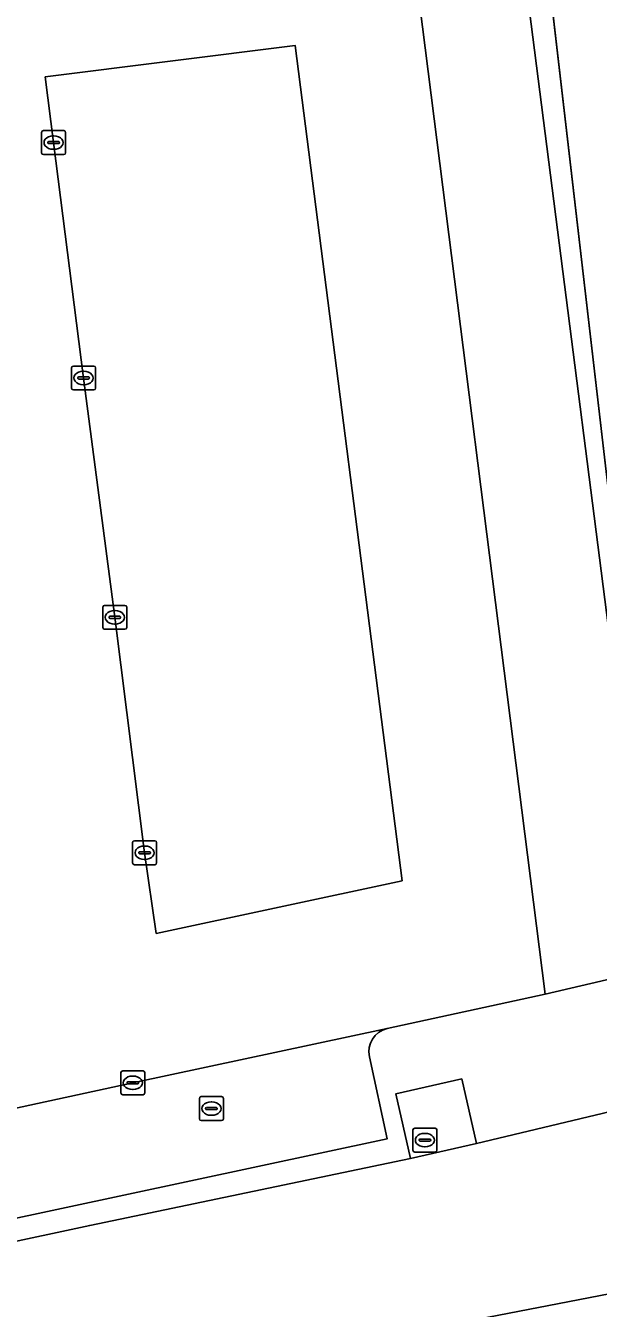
# Model space of a CAD drawing. Extents: x 161477 to 163040, y 383680 to 384871.
# Drawn here: x 161758.1 to 161782.1, y 383906.2 to 383959.8 of the extents above; entities that cross this region are included whole.
import ezdxf

# ---------------------------------------------------------------- set-up
doc = ezdxf.new("R2010")
doc.units = 0
for name, color, linetype in [('IMGEO_Erf', 7, 'Continuous'), ('IMGEO_Groenvoorziening', 7, 'Continuous'), ('IMGEO_Hek', 7, 'Continuous'), ('IMGEO_Kolk', 7, 'Continuous'), ('IMGEO_Parkeervlak_open', 7, 'Continuous'), ('IMGEO_Rijbaan_lokaal_open', 7, 'Continuous'), ('IMGEO_Rioolput', 7, 'Continuous'), ('IMGEO_Voetpad_open', 7, 'Continuous')]:
    doc.layers.add(name, color=color, linetype=linetype)

msp = doc.modelspace()

# ---------------------------------------------------------------- linework, layer by layer
at = {"layer": 'IMGEO_Erf'}
msp.add_lwpolyline([(161815.61, 383993.149), (161789.352, 383990.026), (161784.255, 383989.42), (161776.903, 383988.545), (161782.69, 383938.808), (161821.416, 383943.334)], close=True, dxfattribs=at)
at = {"layer": 'IMGEO_Groenvoorziening'}
for points in [[(161736.627, 383904.51), (161745.122, 383906.315), (161760.825, 383909.682), (161774.226, 383912.484), (161773.612, 383915.18), (161776.37, 383915.808), (161776.984, 383913.112), (161785.682, 383915.185), (161782.69, 383938.808), (161776.903, 383988.545), (161773.511, 383988.142), (161773.581, 383986.311), (161774.344, 383965.696), (161778.462, 383966.235), (161784.326, 383920.396), (161779.862, 383919.357), (161773.251, 383917.914)], [(161768.191, 383904.054), (161805.301, 383911.22), (161805.888, 383911.371), (161806.459, 383911.595), (161807, 383911.888), (161807.5, 383912.244), (161807.947, 383912.653), (161812.228, 383917.078), (161812.061, 383917.437), (161808.968, 383920.735), (161785.682, 383915.185), (161776.984, 383913.112), (161774.226, 383912.484), (161760.825, 383909.682), (161745.122, 383906.315), (161736.627, 383904.51)], [(161772.512, 383916.737), (161773.255, 383913.304), (161743.208, 383906.874), (161731.247, 383912.263)]]:
    msp.add_lwpolyline(points, dxfattribs=at)
msp.add_arc((161773.482, 383916.948), 0.993, 103.458, 192.2952, dxfattribs=at)
at = {"layer": 'IMGEO_Hek'}
for points in [[(161776.926, 383988.348), (161782.69, 383938.808)], [(161785.682, 383915.185), (161776.984, 383913.112), (161774.226, 383912.484)], [(161745.122, 383906.315), (161760.825, 383909.682), (161774.226, 383912.484)]]:
    msp.add_lwpolyline(points, dxfattribs=at)
at = {"layer": 'IMGEO_Kolk'}
for p, q in [((161758.81, 383954.533), (161758.81, 383955.385)), ((161758.885, 383955.459), (161759.737, 383955.459)), ((161759.298, 383955.239), (161759.323, 383955.239)), ((161759.811, 383955.385), (161759.811, 383954.533)), ((161759.069, 383954.953), (161759.069, 383954.965)), ((161759.507, 383954.916), (161759.109, 383954.916)), ((161759.112, 383955.002), (161759.51, 383955.002)), ((161759.321, 383954.679), (161759.296, 383954.679)), ((161759.553, 383954.965), (161759.553, 383954.953)), ((161759.737, 383954.459), (161758.885, 383954.459)), ((161760.063, 383944.69), (161760.063, 383945.542)), ((161760.138, 383945.616), (161760.99, 383945.616)), ((161760.551, 383945.396), (161760.576, 383945.396)), ((161761.064, 383945.542), (161761.064, 383944.69)), ((161760.322, 383945.11), (161760.322, 383945.122)), ((161760.76, 383945.073), (161760.362, 383945.073)), ((161760.365, 383945.159), (161760.763, 383945.159)), ((161760.806, 383945.122), (161760.806, 383945.11)), ((161760.99, 383944.616), (161760.138, 383944.616)), ((161760.574, 383944.836), (161760.549, 383944.836)), ((161761.368, 383934.682), (161761.368, 383935.534)), ((161761.443, 383935.608), (161762.295, 383935.608)), ((161761.856, 383935.388), (161761.881, 383935.388)), ((161762.369, 383935.534), (161762.369, 383934.682)), ((161761.627, 383935.102), (161761.627, 383935.114)), ((161762.065, 383935.065), (161761.667, 383935.065)), ((161761.67, 383935.151), (161762.068, 383935.151)), ((161761.879, 383934.828), (161761.854, 383934.828)), ((161762.111, 383935.114), (161762.111, 383935.102)), ((161762.295, 383934.608), (161761.443, 383934.608)), ((161762.615, 383924.839), (161762.615, 383925.691)), ((161762.69, 383925.765), (161763.542, 383925.765)), ((161763.616, 383925.691), (161763.616, 383924.839)), ((161762.874, 383925.259), (161762.874, 383925.271)), ((161763.312, 383925.222), (161762.914, 383925.222)), ((161762.917, 383925.308), (161763.315, 383925.308)), ((161763.103, 383925.545), (161763.128, 383925.545)), ((161763.358, 383925.271), (161763.358, 383925.259)), ((161763.542, 383924.765), (161762.69, 383924.765)), ((161763.126, 383924.985), (161763.101, 383924.985)), ((161762.124, 383915.22), (161762.124, 383916.072)), ((161762.199, 383916.146), (161763.051, 383916.146)), ((161762.612, 383915.926), (161762.637, 383915.926)), ((161763.125, 383916.072), (161763.125, 383915.22)), ((161762.383, 383915.64), (161762.383, 383915.652)), ((161762.821, 383915.603), (161762.423, 383915.603)), ((161762.426, 383915.689), (161762.824, 383915.689)), ((161762.635, 383915.366), (161762.61, 383915.366)), ((161762.867, 383915.652), (161762.867, 383915.64)), ((161763.051, 383915.146), (161762.199, 383915.146))]:
    msp.add_line(p, q, dxfattribs=at)
for points in [[(161758.81, 383954.533), (161758.81, 383955.385)], [(161758.885, 383955.459), (161759.737, 383955.459)], [(161759.811, 383955.385), (161759.811, 383954.533)], [(161759.737, 383954.459), (161758.885, 383954.459)], [(161760.063, 383944.69), (161760.063, 383945.542)], [(161760.138, 383945.616), (161760.99, 383945.616)], [(161761.064, 383945.542), (161761.064, 383944.69)], [(161760.99, 383944.616), (161760.138, 383944.616)], [(161761.368, 383934.682), (161761.368, 383935.534)], [(161761.443, 383935.608), (161762.295, 383935.608)], [(161762.369, 383935.534), (161762.369, 383934.682)], [(161762.295, 383934.608), (161761.443, 383934.608)], [(161762.615, 383924.839), (161762.615, 383925.691)], [(161762.69, 383925.765), (161763.542, 383925.765)], [(161763.616, 383925.691), (161763.616, 383924.839)], [(161763.542, 383924.765), (161762.69, 383924.765)], [(161762.124, 383915.22), (161762.124, 383916.072)], [(161762.199, 383916.146), (161763.051, 383916.146)], [(161763.125, 383916.072), (161763.125, 383915.22)], [(161763.051, 383915.146), (161762.199, 383915.146)]]:
    msp.add_lwpolyline(points, dxfattribs=at)
for centre, radius, start, end in [((161758.887, 383955.383), 0.0765, 91.552, 178.448), ((161758.887, 383955.383), 0.0765, 91.552, 178.448), ((161759.735, 383955.383), 0.0765, 1.552, 88.448), ((161759.735, 383955.383), 0.0765, 1.552, 88.448), ((161758.887, 383954.535), 0.0765, 181.552, 268.448), ((161758.887, 383954.535), 0.0765, 181.552, 268.448), ((161759.109, 383954.962), 0.0403, 85.8775, 175.7526), ((161759.106, 383954.952), 0.0366, 178.938, 274.7102), ((161759.51, 383954.959), 0.043, 264.8664, 352.4533), ((161759.514, 383954.964), 0.0386, 1.7309, 96.639), ((161759.735, 383954.535), 0.0765, 271.552, 358.448), ((161759.735, 383954.535), 0.0765, 271.552, 358.448), ((161760.14, 383945.54), 0.0765, 91.552, 178.448), ((161760.14, 383945.54), 0.0765, 91.552, 178.448), ((161760.988, 383945.54), 0.0765, 1.552, 88.448), ((161760.988, 383945.54), 0.0765, 1.552, 88.448), ((161760.362, 383945.119), 0.0403, 85.8775, 175.7526), ((161760.359, 383945.109), 0.0366, 178.938, 274.7102), ((161760.763, 383945.116), 0.043, 264.8664, 352.4533), ((161760.767, 383945.121), 0.0386, 1.7309, 96.639), ((161760.14, 383944.692), 0.0765, 181.552, 268.448), ((161760.14, 383944.692), 0.0765, 181.552, 268.448), ((161760.988, 383944.692), 0.0765, 271.552, 358.448), ((161760.988, 383944.692), 0.0765, 271.552, 358.448), ((161761.445, 383935.532), 0.0765, 91.552, 178.448), ((161761.445, 383935.532), 0.0765, 91.552, 178.448), ((161762.293, 383935.532), 0.0765, 1.552, 88.448), ((161762.293, 383935.532), 0.0765, 1.552, 88.448), ((161761.445, 383934.684), 0.0765, 181.552, 268.448), ((161761.445, 383934.684), 0.0765, 181.552, 268.448), ((161761.667, 383935.111), 0.0403, 85.8775, 175.7526), ((161761.664, 383935.101), 0.0366, 178.938, 274.7102), ((161762.068, 383935.108), 0.043, 264.8664, 352.4533), ((161762.072, 383935.113), 0.0386, 1.7309, 96.639), ((161762.293, 383934.684), 0.0765, 271.552, 358.448), ((161762.293, 383934.684), 0.0765, 271.552, 358.448), ((161762.692, 383925.689), 0.0765, 91.552, 178.448), ((161762.692, 383925.689), 0.0765, 91.552, 178.448), ((161763.54, 383925.689), 0.0765, 1.552, 88.448), ((161763.54, 383925.689), 0.0765, 1.552, 88.448), ((161762.914, 383925.268), 0.0403, 85.8775, 175.7526), ((161762.911, 383925.258), 0.0366, 178.938, 274.7102), ((161763.315, 383925.265), 0.043, 264.8664, 352.4533), ((161763.319, 383925.27), 0.0386, 1.7309, 96.639), ((161762.692, 383924.841), 0.0765, 181.552, 268.448), ((161762.692, 383924.841), 0.0765, 181.552, 268.448), ((161763.54, 383924.841), 0.0765, 271.552, 358.448), ((161763.54, 383924.841), 0.0765, 271.552, 358.448), ((161762.201, 383916.07), 0.0765, 91.552, 178.448), ((161762.201, 383916.07), 0.0765, 91.552, 178.448), ((161763.049, 383916.07), 0.0765, 1.552, 88.448), ((161763.049, 383916.07), 0.0765, 1.552, 88.448), ((161762.423, 383915.649), 0.0403, 85.8775, 175.7526), ((161762.42, 383915.639), 0.0366, 178.938, 274.7102), ((161762.824, 383915.646), 0.043, 264.8664, 352.4533), ((161762.828, 383915.651), 0.0386, 1.7309, 96.639), ((161762.201, 383915.222), 0.0765, 181.552, 268.448), ((161762.201, 383915.222), 0.0765, 181.552, 268.448), ((161763.049, 383915.222), 0.0765, 271.552, 358.448), ((161763.049, 383915.222), 0.0765, 271.552, 358.448)]:
    msp.add_arc(centre, radius, start, end, dxfattribs=at)
for centre, major_axis, ratio, start_param, end_param in [((161759.297, 383954.959), (-0.387, 0.002), 0.722429, 4.712389, 7.853982), ((161759.322, 383954.959), (-0.39, 0.002), 0.717154, 1.570796, 4.712389), ((161760.55, 383945.116), (-0.387, 0.002), 0.722429, 4.712389, 7.853982), ((161760.575, 383945.116), (-0.39, 0.002), 0.717154, 1.570796, 4.712389), ((161761.855, 383935.108), (-0.387, 0.002), 0.722429, 4.712389, 7.853982), ((161761.88, 383935.108), (-0.39, 0.002), 0.717154, 1.570796, 4.712389), ((161763.102, 383925.265), (-0.387, 0.002), 0.722429, 4.712389, 7.853982), ((161763.127, 383925.265), (-0.39, 0.002), 0.717154, 1.570796, 4.712389), ((161762.611, 383915.646), (-0.387, 0.002), 0.722429, 4.712389, 7.853982), ((161762.636, 383915.646), (-0.39, 0.002), 0.717154, 1.570796, 4.712389)]:
    msp.add_ellipse(centre, major_axis=major_axis, ratio=ratio, start_param=start_param, end_param=end_param, dxfattribs=at)
at = {"layer": 'IMGEO_Parkeervlak_open'}
for points in [[(161774.344, 383965.696), (161773.994, 383965.636), (161779.862, 383919.357), (161784.326, 383920.396), (161778.462, 383966.235)], [(161763.599, 383921.881), (161773.878, 383924.095), (161769.409, 383959.017), (161758.962, 383957.706), (161759.31, 383954.959), (161760.563, 383945.115), (161761.868, 383935.108), (161763.115, 383925.265)]]:
    msp.add_lwpolyline(points, close=True, dxfattribs=at)
msp.add_lwpolyline([(161773.251, 383917.914), (161762.625, 383915.647), (161750.008, 383912.915), (161742.627, 383911.309), (161743.208, 383906.874), (161773.255, 383913.304), (161772.512, 383916.737)], dxfattribs=at)
msp.add_arc((161773.482, 383916.948), 0.993, 103.458, 192.2952, dxfattribs=at)
at = {"layer": 'IMGEO_Rijbaan_lokaal_open'}
for points in [[(161734.162, 383977.001), (161734.485, 383974.487), (161735.792, 383964.421), (161737.057, 383954.597), (161738.296, 383944.907), (161739.597, 383934.929), (161740.87, 383924.977), (161742.15, 383915.115), (161742.569, 383911.694), (161742.627, 383911.309), (161750.008, 383912.915), (161762.625, 383915.647), (161773.251, 383917.914), (161779.862, 383919.357), (161773.994, 383965.636), (161770.585, 383965.224), (161761.306, 383964.05)], [(161810.912, 383905.453), (161822.033, 383907.564), (161820.429, 383914.56), (161818.745, 383916.08), (161816.239, 383913.303), (161812.228, 383917.078), (161807.947, 383912.653), (161807.5, 383912.244), (161807, 383911.888), (161806.459, 383911.595), (161805.888, 383911.371), (161805.301, 383911.22), (161768.191, 383904.054)]]:
    msp.add_lwpolyline(points, dxfattribs=at)
msp.add_lwpolyline([(161763.599, 383921.881), (161763.115, 383925.265), (161761.868, 383935.108), (161760.563, 383945.115), (161759.31, 383954.959), (161758.962, 383957.706), (161769.409, 383959.017), (161773.878, 383924.095)], close=True, dxfattribs=at)
at = {"layer": 'IMGEO_Rioolput'}
for p, q in [((161765.407, 383914.14), (161765.407, 383914.992)), ((161765.482, 383915.066), (161766.334, 383915.066)), ((161765.895, 383914.846), (161765.92, 383914.846)), ((161766.408, 383914.992), (161766.408, 383914.14)), ((161765.666, 383914.56), (161765.666, 383914.572)), ((161766.104, 383914.523), (161765.706, 383914.523)), ((161765.709, 383914.609), (161766.107, 383914.609)), ((161765.918, 383914.286), (161765.893, 383914.286)), ((161766.15, 383914.572), (161766.15, 383914.56)), ((161766.334, 383914.066), (161765.482, 383914.066)), ((161774.406, 383913.749), (161775.258, 383913.749)), ((161774.331, 383912.823), (161774.331, 383913.675)), ((161774.59, 383913.243), (161774.59, 383913.255)), ((161774.633, 383913.292), (161775.031, 383913.292)), ((161774.819, 383913.529), (161774.844, 383913.529)), ((161775.074, 383913.255), (161775.074, 383913.243)), ((161775.332, 383913.675), (161775.332, 383912.823)), ((161775.258, 383912.749), (161774.406, 383912.749)), ((161775.028, 383913.206), (161774.63, 383913.206)), ((161774.842, 383912.969), (161774.817, 383912.969))]:
    msp.add_line(p, q, dxfattribs=at)
for points in [[(161765.407, 383914.14), (161765.407, 383914.992)], [(161765.482, 383915.066), (161766.334, 383915.066)], [(161766.408, 383914.992), (161766.408, 383914.14)], [(161766.334, 383914.066), (161765.482, 383914.066)], [(161774.406, 383913.749), (161775.258, 383913.749)], [(161774.331, 383912.823), (161774.331, 383913.675)], [(161775.332, 383913.675), (161775.332, 383912.823)], [(161775.258, 383912.749), (161774.406, 383912.749)]]:
    msp.add_lwpolyline(points, dxfattribs=at)
for centre, radius, start, end in [((161765.484, 383914.99), 0.0765, 91.552, 178.448), ((161765.484, 383914.99), 0.0765, 91.552, 178.448), ((161766.332, 383914.99), 0.0765, 1.552, 88.448), ((161766.332, 383914.99), 0.0765, 1.552, 88.448), ((161765.706, 383914.569), 0.0403, 85.8775, 175.7526), ((161765.703, 383914.559), 0.0366, 178.938, 274.7102), ((161766.107, 383914.566), 0.043, 264.8664, 352.4533), ((161766.111, 383914.571), 0.0386, 1.7309, 96.639), ((161765.484, 383914.142), 0.0765, 181.552, 268.448), ((161765.484, 383914.142), 0.0765, 181.552, 268.448), ((161766.332, 383914.142), 0.0765, 271.552, 358.448), ((161766.332, 383914.142), 0.0765, 271.552, 358.448), ((161774.408, 383913.673), 0.0765, 91.552, 178.448), ((161774.408, 383913.673), 0.0765, 91.552, 178.448), ((161775.256, 383913.673), 0.0765, 1.552, 88.448), ((161775.256, 383913.673), 0.0765, 1.552, 88.448), ((161774.63, 383913.252), 0.0403, 85.8775, 175.7526), ((161774.627, 383913.242), 0.0366, 178.938, 274.7102), ((161775.031, 383913.249), 0.043, 264.8664, 352.4533), ((161775.035, 383913.254), 0.0386, 1.7309, 96.639), ((161774.408, 383912.825), 0.0765, 181.552, 268.448), ((161774.408, 383912.825), 0.0765, 181.552, 268.448), ((161775.256, 383912.825), 0.0765, 271.552, 358.448), ((161775.256, 383912.825), 0.0765, 271.552, 358.448)]:
    msp.add_arc(centre, radius, start, end, dxfattribs=at)
for centre, major_axis, ratio, start_param, end_param in [((161765.894, 383914.566), (-0.387, 0.002), 0.722429, 4.712389, 7.853982), ((161765.919, 383914.566), (-0.39, 0.002), 0.717154, 1.570796, 4.712389), ((161774.818, 383913.249), (-0.387, 0.002), 0.722429, 4.712389, 7.853982), ((161774.843, 383913.249), (-0.39, 0.002), 0.717154, 1.570796, 4.712389)]:
    msp.add_ellipse(centre, major_axis=major_axis, ratio=ratio, start_param=start_param, end_param=end_param, dxfattribs=at)
at = {"layer": 'IMGEO_Voetpad_open'}
msp.add_lwpolyline([(161776.37, 383915.808), (161773.612, 383915.18), (161774.226, 383912.484), (161776.984, 383913.112)], close=True, dxfattribs=at)

doc.saveas('drawing.dxf')
